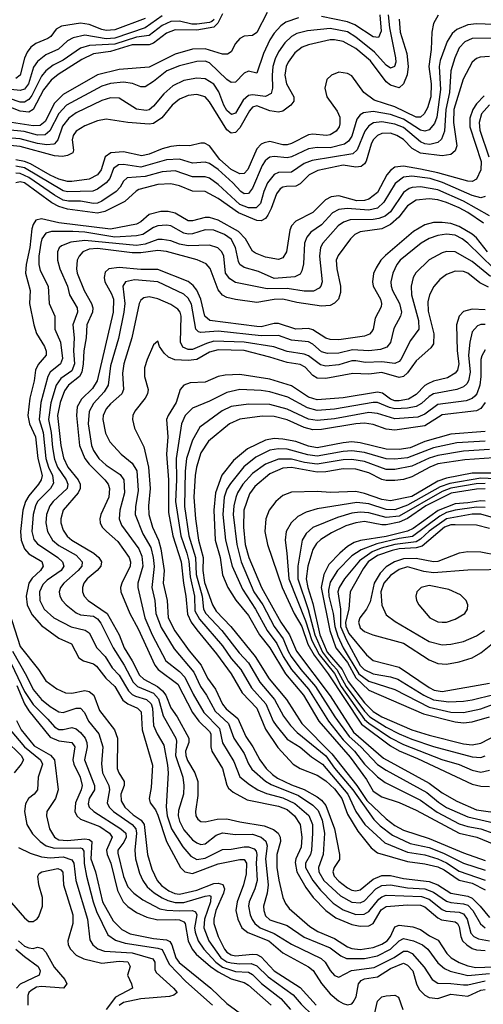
# Model space of a CAD drawing. Header units: inches. Extents: x 884549 to 1028252, y 526810 to 653624.
# Tile 833 of 1056: x 975688 to 977841, y 623214 to 627788. Entities that reach past the tile are written whole.
import ezdxf

# ---------------------------------------------------------------- set-up
doc = ezdxf.new("R2010")
doc.units = ezdxf.units.IN
doc.header["$MEASUREMENT"] = 0
doc.layers.add('A9672', color=7, linetype='Continuous')

msp = doc.modelspace()

# ---------------------------------------------------------------- linework, layer by layer
at = {"layer": 'A9672', "color": 5}
for points, elevation in [([(976838.2, 627821.8), (976790, 627728.3), (976770, 627714.1), (976730, 627711.9), (976710, 627701), (976690, 627677.2), (976670, 627638.4), (976652.9, 627627.1), (976630, 627627.8), (976550, 627652.8), (976490, 627650.8), (976410, 627627), (976290, 627567.5), (976150, 627556.6), (976050, 627532), (975890, 627440.4), (975850, 627399.4), (975805.5, 627314.5), (975783.8, 627296.2), (975750, 627294.7), (975649.8, 627309.8)], 2720), ([(976350, 627806.3), (976270, 627750), (976130, 627701.4), (976090, 627699.1), (975990, 627716.1), (975936.3, 627703.7), (975910.3, 627689.7), (975868.6, 627651.4), (975810, 627623.9), (975770, 627593), (975752.8, 627567.2), (975729.5, 627490), (975710, 627465.2), (975690, 627458.8), (975545.3, 627474.7)], 2640), ([(976630, 627815), (976608.2, 627771.8), (976590, 627753), (976510, 627738.3), (976410, 627740.3), (976370, 627725.4), (976310, 627679.1), (976290, 627670.2), (976210, 627670.4), (976110, 627639.3), (976030.2, 627629.8), (975977, 627603), (975866.8, 627533.2), (975833.7, 627506.3), (975798.6, 627461.4), (975750, 627370), (975730, 627358.5), (975690, 627362.4), (975590, 627401.3)], 2680), ([(976590.8, 627789.2), (976580, 627780), (976570, 627774.5), (976510, 627766.5), (976487.5, 627767.5), (976430, 627781.4), (976390, 627779.9), (976350, 627760.9), (976290, 627714.2), (976230, 627705.9), (976130, 627673.9), (976011.9, 627668.1), (975970, 627655.8), (975890, 627599.3), (975843.9, 627576.1), (975809.3, 627550.7), (975790, 627524.8), (975743.8, 627436.2), (975730, 627416.9), (975710, 627404.4), (975690, 627405.1), (975590, 627438.3)], 2660), ([(977450.1, 627790), (977455.1, 627730), (977486.2, 627630), (977492.8, 627570), (977488.3, 627531.7), (977471.4, 627490), (977450, 627470.9), (977410, 627483.7), (977390, 627498.3), (977317, 627597), (977250, 627653.6), (977190, 627687), (977150, 627694.7), (977130, 627693.6), (977030, 627671.2), (977000.3, 627659.7), (976966.5, 627633.5), (976935.3, 627590), (976926.1, 627570), (976919.4, 627530), (976927.6, 627490), (976960.7, 627430), (976961.6, 627410), (976948.1, 627390), (976910, 627362.9), (976890, 627357.8), (976850, 627364.5), (976790, 627387.7), (976770, 627381.7), (976755.4, 627364.6), (976710, 627286), (976690, 627264.5), (976670, 627260.3), (976650, 627275.6), (976570, 627406.8), (976550, 627429.9), (976510, 627439.7), (976470, 627435.2), (976430, 627419.3), (976396.6, 627390), (976348.7, 627331.3), (976310, 627306.1), (976290, 627302.3), (976190.3, 627310.3), (976090, 627324.9), (976050, 627318.5), (975990, 627295.1), (975950.9, 627270), (975936.6, 627250), (975932.1, 627230), (975938.6, 627181.4), (975935, 627170), (975910, 627156.7), (975887, 627153), (975850, 627156), (975690, 627198.2), (975613.2, 627206.8)], 2780), ([(977400.1, 627810), (977405.3, 627750), (977433.6, 627610), (977434.7, 627590), (977429.1, 627570), (977410, 627562.8), (977390, 627576.1), (977336.5, 627636.5), (977250, 627706.4), (977210, 627731), (977130, 627746.7), (977024.3, 627735.7), (976976, 627724), (976950, 627710.3), (976919.6, 627680.4), (976890, 627638.9), (976874.1, 627605.9), (976864.5, 627570), (976860.3, 627530), (976862.1, 627470), (976855.8, 627444.2), (976830, 627431.6), (976770, 627439.2), (976750, 627435), (976726.3, 627413.7), (976690, 627354.1), (976672.3, 627347.7), (976650, 627365.6), (976635.5, 627390), (976613, 627453), (976590, 627488.6), (976550, 627513.6), (976510, 627516.8), (976450, 627505), (976399.2, 627480.8), (976357.3, 627442.7), (976310, 627385.3), (976290, 627369.1), (976274.8, 627365.2), (976230, 627372.1), (976150, 627423.1), (976110, 627425.5), (976070, 627412.8), (975950, 627355), (975915.8, 627330), (975886.8, 627293.2), (975865.4, 627230), (975849.2, 627210.8), (975846.3, 627210), (975813.4, 627206.6), (975770, 627212.4), (975690, 627234.2), (975630, 627239.5)], 2760), ([(976982.9, 627797.1), (976924, 627776), (976900.9, 627759.1), (976870, 627725.4), (976850, 627694.5), (976820.5, 627630), (976790, 627539.7), (976750, 627549), (976730, 627539.2), (976690, 627497), (976670, 627495.6), (976650, 627510.3), (976570, 627587.3), (976550, 627594.6), (976510, 627593.9), (976430, 627573.5), (976370.8, 627550), (976310, 627500.1), (976270, 627476), (976250, 627476.2), (976211.7, 627491.7), (976170, 627497.7), (976110, 627491.4), (976070, 627478.4), (975905.9, 627390), (975870, 627352.2), (975828.2, 627271.8), (975806.7, 627253.3), (975770, 627251.5), (975708.4, 627268.4), (975630, 627276.6)], 2740), ([(977632.1, 627808), (977610.7, 627770), (977602.5, 627730), (977599.8, 627650), (977588.9, 627570), (977599.5, 627490), (977596.9, 627430), (977581.5, 627378.5), (977566.6, 627350), (977550, 627334.9), (977530, 627335.7), (977430, 627382.9), (977334.4, 627414.4), (977287.2, 627450), (977230, 627526.6), (977210, 627538.4), (977170, 627543.4), (977136.2, 627530), (977115.3, 627510), (977105.1, 627470), (977115.1, 627430), (977162.9, 627362.9), (977175.1, 627335.1), (977175.5, 627304.5), (977171.5, 627290), (977157.2, 627270), (977130, 627252.5), (977113.4, 627250), (977050, 627255.8), (977030, 627253.1), (976950, 627212.1), (976930, 627206), (976910, 627206.3), (976850, 627222), (976823.6, 627216.4), (976810, 627209), (976790, 627188.2), (976748, 627092), (976730, 627072.7), (976710, 627071.5), (976670, 627091.8), (976617.7, 627137.7), (976570, 627201.6), (976546.1, 627213.9), (976530, 627214.5), (976477.6, 627202.4), (976430, 627203.4), (976390, 627198.5), (976350, 627187.3), (976290, 627162.5), (976255.2, 627155.2), (976170, 627174.3), (976110.6, 627169.4), (976084.3, 627150), (976066.5, 627090), (976050, 627067), (976010, 627046.7), (975930, 627036.8), (975910, 627035.5), (975870, 627046.5), (975830, 627064.8), (975738.2, 627118.2), (975710, 627129.2), (975670, 627137)], 2820), ([(976270, 627793.5), (976130, 627740.3), (976090, 627738.2), (976070, 627741.8), (976010, 627764.8), (975970, 627771.4), (975882.6, 627757.4), (975857, 627743), (975832.1, 627710), (975819.2, 627700.8), (975762.7, 627677.3), (975739.2, 627660.8), (975722.5, 627637.5), (975710.3, 627609.7), (975690.1, 627530), (975670, 627514.5)], 2620), ([(977360.2, 627810), (977366.2, 627733.8), (977354.3, 627705.7), (977330, 627707.5), (977244.3, 627764.3), (977210, 627778.3), (977090, 627802.6)], 2740), ([(977890, 627765.8), (977810, 627768.4), (977770, 627763.5), (977717.8, 627742.2), (977696, 627724), (977673.3, 627686.7), (977641.5, 627598.5), (977635.7, 627570), (977643, 627463), (977625, 627335), (977614.5, 627305.5), (977590, 627275.4), (977570, 627270.6), (977550, 627274.6), (977470, 627325.6), (977410, 627348.1), (977330, 627360.6), (977284.9, 627355.1), (977270, 627346), (977254.6, 627325.4), (977230, 627247.3), (977215.8, 627224.2), (977197, 627210), (977130, 627192.5), (977070, 627194.4), (977030, 627188.4), (976950, 627151.2), (976930, 627146.1), (976870, 627152), (976850, 627148.7), (976838.4, 627141.6), (976827.5, 627132.5), (976814.6, 627110), (976770, 627005.4), (976750, 626981), (976730, 626979.3), (976714.9, 626990), (976678.2, 627030), (976610, 627092.2), (976570, 627120.4), (976550, 627126), (976490, 627121.8), (976430, 627140.4), (976370, 627137.1), (976250, 627103.3), (976170, 627115.2), (976146.9, 627113.1), (976124.1, 627095.9), (976106.2, 627050), (976090.1, 627030), (976050, 627001), (976028.2, 626991.8), (975910, 626987.7), (975890, 626992.5), (975710, 627099.4), (975670, 627108.1)], 2840), ([(977910, 627701.4), (977790, 627700.1), (977755.5, 627684.5), (977730, 627656.7), (977708.7, 627610), (977689.8, 627550.2), (977684.3, 627450), (977667, 627370), (977661.8, 627270), (977647.6, 627232.4), (977630, 627216.9), (977592.3, 627207.7), (977570, 627211.5), (977550, 627221.1), (977470, 627286.7), (977430, 627302.6), (977370, 627312.8), (977332.1, 627307.9), (977310, 627294.5), (977290.4, 627270), (977256.2, 627183.7), (977234.8, 627165.2), (977046.7, 627133.3), (977010, 627120.1), (976950, 627079.7), (976890, 627078), (976870, 627069), (976839.4, 627030), (976822.4, 626990), (976806.4, 626933.6), (976786.5, 626913.5), (976750, 626913.7), (976710, 626929.1), (976610, 627022.4), (976570, 627052.1), (976550, 627057.9), (976490, 627057.6), (976410, 627085), (976350, 627080.3), (976270, 627058.7), (976187.6, 627052.4), (976170, 627038.4), (976155.4, 627010), (976136.6, 626990), (976070, 626945.1), (976050, 626935.8), (976030, 626933.3), (975970, 626945.5), (975915.2, 626944.8), (975890, 626950), (975850, 626972.1), (975730, 627055.2), (975690, 627073.9), (975670, 627074.6)], 2860), ([(977870, 627617.1), (977826.5, 627613.5), (977810, 627607.5), (977790, 627589.8), (977748.2, 627511.9), (977705.1, 627370), (977703.6, 627310), (977717.7, 627202.3), (977710, 627178.1), (977690, 627161.1), (977650, 627154.9), (977550, 627167.5), (977511.5, 627190), (977470, 627231.3), (977439.9, 627250), (977410, 627260.6), (977370, 627258.7), (977350, 627249.4), (977330, 627229.9), (977319.9, 627210), (977297.5, 627130), (977290, 627117.7), (977274.2, 627105.8), (977250, 627102.6), (977190, 627111.4), (977073.3, 627086.7), (977032.2, 627067.8), (976990, 627025.5), (976970, 627014.5), (976926.8, 627013.2), (976910, 627009.9), (976898.2, 627001.8), (976880.6, 626979.4), (976856.4, 626910), (976839.9, 626880.1), (976830, 626865), (976810, 626853.1), (976790, 626854.8), (976703.6, 626890), (976610, 626956.5), (976550, 626989.9), (976490, 626991.9), (976430, 627015.5), (976390, 627024.9), (976330, 627022), (976241.3, 626998.7), (976228.2, 626991.8), (976176.1, 626943.9), (976083.6, 626896.4), (976050, 626889.3), (975910, 626907.3), (975870, 626919.8), (975837.7, 626937.7), (975710, 627029.2), (975690, 627033.9), (975670, 627030.4)], 2880), ([(977845.3, 627434.7), (977810, 627396.5), (977792.8, 627370), (977778.6, 627330), (977779.4, 627290), (977831, 627129), (977829.4, 627090), (977810, 627047.1), (977790, 627036.7), (977770, 627037.1), (977630, 627076.8), (977550, 627093.4), (977470, 627107.4), (977430, 627102), (977410, 627086.9), (977393.5, 627066.5), (977350, 626985.7), (977310, 626954.2), (977290, 626947.5), (977253.5, 626946.5), (977170, 626968.9), (977135.2, 626964.8), (977109, 626951), (977050, 626892.7), (976970, 626851.7), (976950.7, 626830), (976943.3, 626810), (976927.7, 626710), (976910, 626681.5), (976890, 626674.3), (976830, 626684.2), (976783.8, 626703.8), (976770, 626713.2), (976736.7, 626770), (976704.4, 626804.4), (976610, 626857.1), (976570, 626868.4), (976550, 626869.4), (976490, 626853), (976470, 626853.8), (976409.7, 626889.7), (976377.3, 626897.3), (976343.3, 626896.7), (976290, 626882.4), (976250, 626848.9), (976230, 626838.2), (976110, 626815.5), (975870, 626843.7), (975790, 626863.3), (975763.6, 626856.4), (975750, 626837.1), (975744.3, 626815.7), (975735, 626730), (975718.1, 626650), (975715.5, 626610), (975737.2, 626530), (975733.9, 626470), (975753.6, 626370), (975766.5, 626330), (975803.6, 626270), (975811.4, 626248.6), (975810.4, 626229.6), (975774.5, 626185.5), (975760.8, 626159.2), (975754.5, 626110), (975734.8, 626030), (975725.8, 625950), (975732.9, 625910), (975761.7, 625850), (975771.8, 625750), (975791.8, 625670), (975788, 625650), (975775.8, 625630), (975730, 625576.9), (975714.3, 625550), (975702.8, 625510), (975691, 625410), (975695, 625370), (975709.7, 625329.7), (975730, 625307.2), (975791.3, 625271.3), (975797.2, 625250), (975783.9, 625230), (975745.9, 625194.1), (975730.7, 625170), (975717.5, 625110), (975722.4, 625070), (975744.7, 625024.7), (975790, 624973.8), (975870, 624914.6), (975928.4, 624888.4), (975963, 624823.1), (975984.7, 624810), (976030, 624796), (976045, 624785), (976087.3, 624730), (976130, 624691.3), (976167.6, 624627.6), (976190, 624610.1), (976235.8, 624590), (976252.4, 624572.4), (976256.5, 624490), (976305.4, 624325.4), (976298.7, 624221.3), (976289.2, 624170), (976294.4, 624150), (976318.1, 624118.1), (976330, 624093.5), (976370, 623971.3), (976435.3, 623850), (976455.3, 623830), (976490, 623822.7), (976610, 623867.4), (976710, 623886.9), (976730, 623886.5), (976740.8, 623870), (976739.5, 623820.5), (976727.4, 623770), (976698.2, 623690), (976691.6, 623650), (976701, 623610), (976719.5, 623570), (976747.2, 623547.2), (976845.5, 623510), (976910, 623454.1), (977030, 623389.1), (977051, 623371), (977090, 623311.2), (977130, 623263.8), (977168.6, 623230), (977190, 623217.8), (977210, 623211.6), (977230, 623217.3), (977236.4, 623223.6), (977250.2, 623249.8), (977260.9, 623310), (977274.5, 623325.5), (977290, 623332.6), (977350, 623342.4), (977410, 623381.3), (977470, 623405), (977490, 623396.5), (977513.4, 623370), (977531, 623310), (977543.4, 623283.4), (977570, 623256.9), (977590, 623245.7), (977630, 623242), (977690, 623261.6), (977770, 623252.1), (977830, 623280.6), (977850, 623283.1)], 2920), ([(977870, 627392.6), (977833.4, 627350), (977822.1, 627310), (977825.3, 627274.7), (977867.4, 627150)], 2940), ([(977850, 626966.4), (977830, 626960.3), (977790, 626970.8), (977651.1, 627031.1), (977593.8, 627050), (977510, 627060.2), (977470, 627055.5), (977432.7, 627027.3), (977379.8, 626940.2), (977350, 626912.7), (977310, 626903.5), (977209.6, 626910.4), (977170, 626906.2), (977140.3, 626890), (977090, 626835.6), (977039.6, 626800.4), (977021.8, 626778.2), (977011.6, 626750), (977005.6, 626654.4), (976998.3, 626621.7), (976990, 626606.1), (976966.6, 626593.4), (976870, 626585.2), (976797.4, 626617.4), (976730, 626636), (976711.1, 626650), (976704.1, 626664.1), (976690.8, 626730), (976670, 626767.8), (976639, 626790), (976590, 626810.8), (976550, 626812.1), (976490, 626793.3), (976470, 626791.9), (976450, 626796.5), (976390, 626829.6), (976370, 626833.7), (976330, 626829.6), (976310, 626822.1), (976259.8, 626790), (976230, 626783.2), (976130, 626777.7), (975990, 626800.1), (975935.5, 626804.5), (975835.5, 626804.5), (975810, 626796.1), (975791.1, 626770), (975785.6, 626750), (975777.3, 626690), (975776.9, 626650), (975783.5, 626623.5), (975820.3, 626550), (975824.7, 626470), (975851.9, 626410), (975851.5, 626350), (975877.8, 626290), (975886.4, 626213.6), (975877.2, 626190), (975830, 626150), (975817.9, 626130), (975785.7, 626010), (975778.9, 625930), (975797.6, 625870), (975809.9, 625749.9), (975821.5, 625710), (975840, 625670), (975845.4, 625634.6), (975830.8, 625610), (975770.7, 625550), (975760.6, 625530), (975750.6, 625490), (975743.7, 625410), (975753.3, 625373.3), (975770, 625352.5), (975864.9, 625290), (975886.3, 625270), (975892.2, 625250), (975880.5, 625230), (975815.6, 625184.4), (975795.1, 625164.9), (975780.1, 625130), (975781.5, 625090), (975801.7, 625050), (975847.2, 625010), (975927.5, 624967.5), (975991.6, 624951.6), (976010, 624940.5), (976046.9, 624870), (976084.3, 624830), (976118, 624778), (976150, 624743), (976193.4, 624670), (976210, 624653.2), (976225.3, 624645.3), (976276.8, 624630), (976298.3, 624610), (976304.6, 624590), (976309.2, 624510), (976326.3, 624470), (976358.2, 624418.2), (976374.7, 624325.3), (976377.5, 624290), (976367.7, 624132.3), (976373.5, 624090), (976393.8, 624030), (976445.4, 623945.4), (976482.4, 623902.4), (976510, 623887.4), (976550, 623892.5), (976630, 623934.1), (976670, 623935.4), (976730, 623946.6), (976750, 623946.5), (976777.2, 623937.2), (976786.3, 623926.3), (976789.3, 623910), (976786.1, 623870), (976790.6, 623790), (976779.9, 623750), (976754.1, 623690), (976751.3, 623670), (976757.9, 623630), (976768, 623608), (976780.2, 623590), (976804.7, 623570), (976870, 623543.4), (976950, 623493), (977087.5, 623427.5), (977106.5, 623410), (977130, 623371.1), (977150, 623348.4), (977170, 623340.2), (977229.2, 623370.8), (977334.9, 623385.1), (977427.9, 623432), (977470, 623460.6), (977490, 623460.6), (977511.1, 623451.1), (977566.9, 623386.9), (977603.6, 623330), (977630, 623312.8), (977690, 623311.7), (977750, 623304.3), (977770, 623304.8), (977850, 623323.2)], 2940), ([(977870, 626876.9), (977750, 626944.3), (977630, 626996.8), (977550, 627011.2), (977511.1, 627008.9), (977496.4, 627003.6), (977470, 626984.9), (977410, 626895.1), (977385, 626875), (977356.2, 626863.8), (977330, 626860), (977222.4, 626857.6), (977192.6, 626847.4), (977167.7, 626830), (977096.1, 626750), (977085.4, 626730), (977079.9, 626690), (977092.3, 626570), (977086.7, 626550), (977078.8, 626541.2), (977052.8, 626527.2), (977010, 626526.1), (976930, 626539.4), (976838, 626538), (976690, 626566.5), (976663.4, 626583.4), (976644.2, 626610), (976636.1, 626690), (976626.7, 626710), (976607.7, 626727.7), (976570, 626740.9), (976470, 626737.1), (976430, 626745.5), (976390, 626760.2), (976350, 626767.1), (976330, 626766.1), (976270, 626745.8), (976230, 626738.8), (975990, 626762.7), (975925.8, 626754.2), (975882.8, 626737.2), (975872, 626728), (975863.2, 626710), (975863.5, 626670), (975875, 626630), (975910.5, 626550), (975918.6, 626510), (975955, 626450), (975955.8, 626430), (975934.1, 626370), (975941, 626310), (975937.7, 626250), (975942, 626190), (975930, 626156.9), (975879.2, 626120.8), (975857.4, 626090), (975832.1, 626007.8), (975822, 625930), (975834.7, 625870), (975840, 625800), (975850, 625746), (975864.3, 625710), (975903.4, 625650), (975911.6, 625630), (975907.9, 625610), (975843.5, 625550), (975827.9, 625530), (975812.1, 625490), (975809.7, 625450), (975816.9, 625410), (975840.7, 625370), (975870, 625345.1), (975950, 625300.1), (975978.8, 625270), (975976.2, 625250), (975959.2, 625230), (975893, 625170), (975877.1, 625150), (975870.7, 625130), (975874.7, 625110), (975885, 625090), (975903.5, 625070), (975950, 625032.3), (975970, 625024.1), (976030, 625016.7), (976050, 625005.4), (976065, 624985), (976121.9, 624870), (976173.5, 624790), (976215.3, 624710), (976235.2, 624690), (976310, 624660.3), (976333.2, 624633.2), (976353.8, 624553.8), (976413.2, 624450), (976416.3, 624436.4), (976411.4, 624370), (976445.7, 624270), (976450.4, 624230), (976449.3, 624190), (976425.9, 624114.1), (976424.5, 624090), (976430, 624065), (976450, 624025.4), (976490, 623979), (976510, 623964.1), (976530, 623957.2), (976550, 623960.5), (976600, 624000), (976630, 624010.4), (976690, 624002.6), (976770, 624004.1), (976810.3, 623990.3), (976832, 623972), (976838.1, 623950), (976829.8, 623890), (976841.4, 623770), (976837.1, 623730), (976821.1, 623670), (976821.8, 623650), (976830, 623625.5), (976850, 623606.6), (976930, 623580.1), (977010, 623525.9), (977130, 623476.9), (977178.9, 623438.9), (977206.7, 623426.7), (977290, 623426.5), (977350, 623439.1), (977410, 623470.1), (977450, 623509.7), (977470, 623520.8), (977516.9, 623510), (977558.4, 623490), (977583.3, 623470), (977630, 623407.2), (977661, 623381), (977688, 623368), (977768.8, 623348.8), (977870, 623358.1)], 2960), ([(977842.8, 626842.8), (977770, 626892.1), (977730, 626914.5), (977670, 626938.4), (977630, 626950.4), (977590, 626956.3), (977530, 626949.9), (977490, 626922.9), (977449.2, 626870), (977410, 626836), (977370, 626816.8), (977270, 626801.7), (977245.3, 626790), (977224.7, 626770), (977167.7, 626692.3), (977158.4, 626670), (977161, 626630), (977178.4, 626550), (977178.7, 626521.3), (977168.3, 626490), (977150, 626470.5), (977130, 626460.7), (977090, 626457), (976974.6, 626474.6), (976910, 626489.7), (976870, 626488.5), (976790, 626474.6), (976690, 626487.4), (976650, 626497.3), (976630, 626507.7), (976610, 626533.1), (976572.1, 626632.1), (976554.3, 626654.3), (976512.9, 626672.9), (976370, 626710.9), (976330, 626716.2), (976250, 626704.7), (976210, 626704.3), (976050, 626725.7), (976010, 626722.2), (975981.5, 626710), (975964, 626690), (975955.6, 626670), (975951.5, 626630), (975955.1, 626610), (975986.9, 626530), (976020.8, 626470), (976027, 626450), (976025.9, 626430), (975999.9, 626370), (975997.1, 626310), (975985.4, 626250), (975982.7, 626190), (975975.8, 626150), (975965.3, 626130), (975915.4, 626090), (975896.5, 626063.5), (975875.2, 626010), (975863.4, 625950), (975879.3, 625810), (975891.9, 625751.9), (975912, 625710), (975959.4, 625650), (975968.9, 625630), (975969.5, 625610), (975959.4, 625590), (975890.5, 625510), (975878.8, 625470), (975879.7, 625450), (975890, 625417.1), (975908.5, 625388.5), (975930.6, 625370), (976031.6, 625310), (976055.8, 625290), (976067.4, 625270), (976064.4, 625250), (976047.9, 625230), (976000.8, 625190), (975985.9, 625170), (975979.1, 625150), (975979.3, 625130), (975987.9, 625110), (976006.1, 625090), (976094.7, 625030), (976149.5, 624930), (976173, 624870), (976210.2, 624810.2), (976243.7, 624743.7), (976263.9, 624723.9), (976327.9, 624690), (976351.6, 624670), (976366.2, 624650), (976390.7, 624590.7), (976419.6, 624550), (976473.9, 624450), (976473.7, 624430), (976458.5, 624390), (976458.9, 624370), (976467.4, 624347.4), (976501.4, 624290), (976515.1, 624250), (976515.7, 624184.3), (976504.9, 624110), (976506.8, 624090), (976514.9, 624074.9), (976530, 624063.5), (976550, 624061.5), (976605.8, 624074.2), (976650, 624076), (976710, 624061.2), (976823.3, 624043.3), (976866.2, 624026.2), (976888.8, 624010), (976897.3, 623990), (976899.1, 623970), (976882.6, 623910), (976881.9, 623850), (976891.1, 623791.1), (976910.7, 623710.7), (976922.1, 623682.1), (976939.9, 623659.9), (977036, 623576), (977073.3, 623553.3), (977150, 623519.8), (977210, 623480.6), (977230, 623472.9), (977270, 623468.5), (977330, 623478.7), (977370, 623494), (977394.4, 623510), (977410.2, 623530), (977430, 623573.5), (977450, 623581.9), (977514.8, 623574.8), (977550, 623561.6), (977592.1, 623532.1), (977631.7, 623511.7), (977671.5, 623450), (977692.3, 623430), (977728.8, 623408.8), (977770, 623392.4), (977805.9, 623385.9), (977930, 623390.2)], 2980), ([(977861.5, 626710), (977810, 626774.5), (977790, 626791.6), (977730, 626827.6), (977690, 626841), (977650, 626846.4), (977610, 626845.8), (977570, 626834.9), (977516.6, 626803.4), (977386.8, 626693.2), (977365.5, 626670), (977344.3, 626635.6), (977331.5, 626608.5), (977326.1, 626570), (977330.1, 626550), (977363.1, 626490), (977368.7, 626470), (977366.2, 626453.8), (977338.7, 626401.3), (977329.6, 626350.4), (977322.5, 626337.5), (977312.8, 626327.2), (977290, 626318.4), (977170, 626300.9), (977130, 626301.5), (977110, 626308.1), (977050, 626347.8), (977030, 626352.9), (976970, 626350.2), (976890, 626376.1), (976870, 626376.1), (976810, 626361.5), (976790, 626362), (976571, 626391), (976548.4, 626410), (976529.6, 626489.6), (976511.4, 626531.4), (976493.6, 626553.6), (976470, 626570.9), (976330, 626626.8), (976250, 626627.1), (976150, 626636.5), (976102, 626630), (976085.5, 626614.5), (976080.1, 626590), (976083.6, 626570), (976114.8, 626514.8), (976123.8, 626490), (976122.4, 626430), (976048.3, 626110), (976025.7, 626074.3), (975975.1, 626024.9), (975955.6, 625990), (975951.5, 625950), (975966.4, 625810), (975990, 625748.9), (976010, 625723.4), (976084, 625650), (976098.2, 625630), (976105.2, 625610), (976101.9, 625570), (976064.8, 625490), (976060.1, 625470), (976061.6, 625450), (976071.7, 625430), (976090.6, 625410), (976144.2, 625364.2), (976196.6, 625290), (976202.7, 625270), (976201.8, 625250), (976161.7, 625170), (976156.1, 625150), (976157.6, 625130), (976198.8, 625030), (976237.7, 624957.7), (976316.2, 624790), (976331.7, 624770), (976422, 624702), (976490.3, 624570), (976520.7, 624530), (976570, 624481), (976575.7, 624470), (976575.1, 624410), (976580.8, 624390), (976629.4, 624310), (976650, 624232.2), (976658.2, 624218.2), (976679.4, 624199.4), (976744.1, 624164.1), (976890, 624134.5), (976930, 624118.6), (976964.9, 624090), (976990.1, 624050), (976998.9, 623990), (976995.8, 623944.2), (976970, 623890.5), (976967, 623873), (976976, 623830), (977016.6, 623756.6), (977050.9, 623710.9), (977109.3, 623650), (977156.5, 623616.5), (977230, 623585.3), (977270, 623578.1), (977310, 623579.5), (977330.5, 623589.5), (977367.4, 623652.6), (977390, 623668.7), (977490, 623676.5), (977550, 623674.3), (977570, 623667), (977630, 623616), (977647, 623607), (977710, 623597.5), (977721.5, 623590), (977730, 623574), (977736.6, 623530), (977745.4, 623510), (977764.2, 623490), (977790, 623474.1), (977810, 623467.7), (977850, 623464)], 3020), ([(977890, 626631.7), (977769.9, 626750), (977743.9, 626770), (977710, 626787.2), (977670, 626791.5), (977630, 626785.8), (977590, 626771.8), (977552.1, 626750), (977454.9, 626670), (977440.1, 626650), (977421.2, 626610), (977411.9, 626570), (977413.1, 626550), (977419.1, 626530), (977451.5, 626470), (977461.5, 626430), (977457.5, 626410), (977425.9, 626354.1), (977410, 626287.9), (977394, 626266), (977364.5, 626255.5), (977310, 626249.1), (977233.8, 626253.8), (977170, 626238.7), (977117.2, 626237.2), (977090, 626245.6), (977050, 626281), (977030, 626292.2), (976950, 626298.6), (976890, 626320.2), (976810, 626319), (976610, 626340.7), (976530, 626334.2), (976518.3, 626338.3), (976506.3, 626350), (976486, 626466), (976470, 626494.2), (976450, 626512.7), (976330, 626570.2), (976221.3, 626578.7), (976179, 626570), (976167.2, 626550), (976175.7, 626470), (976171.5, 626428.5), (976147.5, 626307.5), (976110, 626179.2), (976098.6, 626090), (976080.4, 626059.6), (976030, 626005), (976010, 625968), (976006.7, 625910), (976021.3, 625810), (976030, 625786.4), (976055.9, 625750), (976090, 625719.1), (976155, 625675), (976171.7, 625650), (976175.4, 625590), (976152.7, 625510), (976150.1, 625470), (976160.4, 625440.4), (976240.9, 625330), (976256, 625296), (976259.2, 625250), (976237, 625170), (976237.1, 625150), (976269.8, 625010), (976303.9, 624930), (976367.4, 624810), (976430, 624760.2), (976454.6, 624734.6), (976494.2, 624654.2), (976543.6, 624570), (976615.3, 624495.3), (976630, 624428.7), (976682.4, 624342.4), (976711.2, 624271.1), (976755, 624235), (976793.9, 624210), (976833.9, 624193.9), (976910, 624173.4), (976966.4, 624146.4), (977031.1, 624091.1), (977047.6, 624050), (977048.7, 624010), (977043, 623930), (977038.5, 623910), (977014.8, 623870), (977015.5, 623850), (977049.9, 623789.9), (977085, 623745), (977144.7, 623684.7), (977190, 623653.8), (977250, 623632.1), (977287.5, 623632.5), (977310, 623645), (977356.5, 623703.5), (977370, 623714.1), (977390, 623720.6), (977554.5, 623714.5), (977590, 623702.3), (977650, 623654.3), (977666.8, 623646.8), (977730, 623642.2), (977750, 623634.6), (977766.8, 623610), (977784.2, 623544.2), (977796.8, 623530), (977818.5, 623518.5), (977870, 623509.4)], 3040), ([(977874.3, 626594.3), (977790, 626665.3), (977710, 626709.5), (977670, 626710.8), (977650, 626705.4), (977590, 626671.7), (977527.4, 626612.6), (977516.2, 626590), (977506.9, 626550), (977508, 626510), (977540.9, 626390), (977542.4, 626350), (977502.9, 626297.1), (977458.3, 626210), (977450, 626200.2), (977430, 626191.5), (977370, 626198.9), (977294.7, 626194.7), (977250, 626203.6), (977230, 626203.1), (977170, 626184.2), (977110, 626178.2), (977084.4, 626184.4), (977030, 626225.8), (977010, 626234.5), (976930, 626247.1), (976868.2, 626268.2), (976730, 626290), (976590, 626293.8), (976555.6, 626284.4), (976490, 626255.7), (976470, 626255.2), (976445.9, 626265.9), (976435.2, 626290), (976438.7, 626410), (976432.7, 626430), (976422.8, 626442.8), (976390, 626465), (976330, 626490.8), (976290, 626500.9), (976263.8, 626496.2), (976250, 626485.6), (976242.6, 626470), (976208.3, 626310), (976171.9, 626190), (976165.4, 626145.4), (976170.1, 626069.9), (976162.5, 626050), (976110, 626004.2), (976090, 625980.2), (976075.2, 625950), (976073.6, 625930), (976087, 625867), (976106.5, 625826.5), (976159, 625770), (976210, 625728.5), (976232.3, 625692.3), (976238.7, 625601.3), (976225.1, 625525.1), (976224.9, 625490), (976260.2, 625400.2), (976296.4, 625336.4), (976308.4, 625290), (976311.8, 625248.2), (976301.1, 625150), (976315.8, 625090), (976321, 625030), (976345, 624965), (976406, 624866), (976496.9, 624756.9), (976528.5, 624690), (976556, 624650), (976595.6, 624575.6), (976658, 624518), (976682.6, 624450), (976730, 624379.1), (976750.7, 624330.7), (976766.3, 624306.3), (976830.2, 624250.2), (976855.7, 624235.7), (976983.7, 624183.7), (977050, 624139.6), (977073.9, 624113.9), (977093.1, 624070), (977104.2, 624010), (977097.9, 623910), (977076.2, 623850), (977077.9, 623830), (977100.5, 623790), (977177.6, 623717.6), (977230, 623688.5), (977270, 623685.6), (977290, 623695), (977342.4, 623750), (977370, 623766.3), (977410, 623769.3), (977490, 623755.8), (977570, 623751), (977610, 623735.4), (977670, 623693.6), (977690, 623687.2), (977750, 623681.6), (977770, 623674.6), (977793.5, 623650), (977828.3, 623588.3), (977849.5, 623569.5)], 3060), ([(977864.8, 626544.8), (977825.8, 626565.8), (977770, 626609.9), (977750, 626617.4), (977710, 626619.7), (977670, 626604.9), (977639, 626581), (977611.7, 626548.3), (977592, 626510), (977583.1, 626476.9), (977585.5, 626434.5), (977611.7, 626328.3), (977610, 626282), (977596.9, 626263.1), (977530, 626203.4), (977490, 626148.2), (977470, 626129.9), (977450, 626126.4), (977370, 626148.5), (977310, 626142), (977235.2, 626144.8), (977110, 626121.5), (977070, 626122.4), (977050, 626134.5), (977013.3, 626173.3), (976990, 626185.4), (976930, 626195.3), (976850, 626220.9), (976730, 626250.8), (976610, 626254.2), (976570, 626242.9), (976510, 626210), (976470, 626204.6), (976408.1, 626208.1), (976379.8, 626219.8), (976358.4, 626238.4), (976337.7, 626270), (976330, 626294), (976310, 626277.2), (976279.4, 626210), (976267.5, 626170), (976268.3, 626130), (976285, 626070), (976282.1, 626050), (976271.4, 626030), (976222.2, 625970), (976213.1, 625950), (976211.5, 625930), (976220.8, 625890), (976263.8, 625803.8), (976285.5, 625710), (976294, 625610), (976287, 625530), (976288.4, 625490), (976304.3, 625430), (976332.4, 625370), (976343.9, 625330), (976359.3, 625230), (976354.2, 625170), (976373.1, 625090), (976377.6, 625010), (976408.9, 624948.9), (976475.7, 624855.7), (976530.9, 624790), (976560.6, 624730), (976597.9, 624677.9), (976630, 624608.3), (976647.1, 624587.1), (976701.7, 624541.7), (976737.9, 624457.9), (976771.2, 624410), (976802.7, 624350), (976833, 624310), (976861.5, 624281.5), (976885.2, 624265.2), (976950, 624233.4), (977010, 624212.6), (977070, 624177.8), (977090, 624162.9), (977110, 624138.5), (977150.8, 624030), (977174.1, 623910), (977172.8, 623887.2), (977148.4, 623850), (977142.6, 623830), (977149.3, 623810), (977170, 623787), (977210, 623754.7), (977230, 623745.2), (977250, 623742.2), (977270, 623746.6), (977330, 623796), (977370, 623812.4), (977410, 623812.7), (977470, 623799.5), (977590, 623784.8), (977629.4, 623769.4), (977690, 623731.1), (977770, 623716.2), (977790, 623707.2), (977827.3, 623670), (977870, 623617.7)], 3080), ([(977850, 626439.7), (977790, 626443.7), (977750, 626432.5), (977729.6, 626410), (977717.2, 626370), (977720.2, 626250), (977727.4, 626190), (977720.8, 626159.2), (977710, 626145.3), (977675.3, 626124.7), (977610, 626108.1), (977583.1, 626096.9), (977570, 626088.6), (977530, 626046.2), (977494.6, 626025.4), (977450, 626017), (977430, 626017.9), (977410, 626025.9), (977372.7, 626052.7), (977350, 626057.8), (977190, 626031.1), (977070, 626021.7), (977030, 626033.9), (976950, 626087.1), (976850, 626118.4), (976710, 626139.2), (976643, 626137), (976610, 626130.4), (976550, 626104.6), (976479.1, 626100.9), (976449.8, 626090.2), (976433.3, 626070), (976415.5, 626010), (976377.9, 625950), (976370.1, 625930), (976376.8, 625850), (976369.8, 625770), (976379, 625650), (976378.8, 625498.8), (976399.3, 625390), (976438.2, 625270), (976448.6, 625170), (976460.4, 625110), (976467.1, 625027.1), (976485, 624990), (976510, 624953.3), (976602.6, 624842.6), (976669.5, 624749.5), (976721.8, 624661.8), (976789.7, 624589.7), (976830, 624493.1), (976887.4, 624407.4), (976958.4, 624330), (976991.1, 624310), (977070, 624278.8), (977110, 624252.6), (977150, 624215.1), (977184.4, 624170), (977210, 624097.4), (977259.2, 624019.3), (977321.2, 623941.2), (977350, 623918.6), (977490, 623877.2), (977570, 623866.9), (977630, 623853.2), (977659, 623839), (977730, 623790.4), (977790, 623776.4), (977850, 623746.6)], 3120), ([(977850, 626371.6), (977830, 626371.7), (977813.7, 626366.3), (977790, 626338), (977778.6, 626290), (977773.3, 626230), (977781, 626150), (977773.3, 626110), (977764.4, 626095.6), (977750, 626083), (977718, 626070), (977610, 626049.6), (977590, 626037.8), (977554.6, 626005.4), (977528.8, 625991.2), (977490, 625983.4), (977430, 625981), (977405.7, 625985.7), (977350, 626009.5), (977330, 626010.4), (977150, 625979), (977070, 625972.4), (977024.6, 625984.6), (976934.1, 626034.1), (976850, 626058.9), (976810, 626065.9), (976710, 626069.9), (976650, 626055.7), (976570, 626015.4), (976490, 625982.9), (976457, 625950), (976439.7, 625910), (976414.9, 625750), (976416.4, 625650), (976411.8, 625550), (976436, 625390), (976464.4, 625310), (976472.9, 625272.9), (976479.3, 625199.3), (976499.2, 625110), (976502.2, 625042.2), (976523.3, 625003.3), (976630, 624878.7), (976670, 624821.2), (976714.4, 624770), (976764.4, 624684.4), (976830.9, 624610), (976865.8, 624530), (976879.2, 624510), (976930, 624446.6), (976990, 624409.3), (977043.6, 624363.6), (977094.1, 624330), (977212.5, 624190), (977249.6, 624110), (977291.5, 624050), (977384.7, 623964.7), (977490, 623920.3), (977570, 623909), (977630, 623890), (977671, 623871), (977730, 623832.3), (977850, 623790.5)], 3140), ([(977850, 626253.7), (977834, 626226), (977829.8, 626210), (977830, 626130), (977825.2, 626090), (977810.9, 626050), (977801.5, 626038.5), (977790, 626027.9), (977762.4, 626017.6), (977630, 626000.4), (977570, 625954.8), (977537.8, 625942.3), (977430, 625933.4), (977350, 625959.1), (977310, 625962.5), (977150, 625934.2), (977070, 625925.7), (977030, 625932.6), (976930, 625978.6), (976850, 626000.2), (976750, 626001.6), (976669.5, 625990.5), (976628.8, 625971.2), (976524.9, 625895.1), (976490, 625835.4), (976463, 625750), (976456, 625690), (976453.5, 625526.5), (976473.9, 625390), (976504.6, 625290), (976507.9, 625210), (976536.1, 625110), (976542, 625050), (976552.5, 625030), (976626.8, 624950), (976707.3, 624847.3), (976750, 624800.4), (976803.6, 624710), (976871.8, 624630), (976913, 624553), (976945.8, 624510), (976977, 624477), (977110, 624368.4), (977150.8, 624310.8), (977235.9, 624210), (977332.2, 624072.2), (977362.9, 624042.9), (977419.8, 623999.8), (977501.9, 623961.9), (977590, 623942.4), (977656.6, 623916.6), (977750, 623869.4), (977850, 623837.7)], 3160), ([(977850, 626010), (977830, 625981.6), (977810, 625970.6), (977650, 625952.3), (977570, 625901.7), (977430, 625880.4), (977390, 625885.8), (977330, 625907.3), (977290, 625913.2), (977250, 625911), (977090, 625884.5), (977050, 625883.1), (977010, 625893.8), (976930, 625928.7), (976870, 625944), (976814.3, 625945.7), (976710, 625932), (976662.2, 625910), (976564.5, 625830), (976530, 625775.4), (976508.6, 625710), (976502.3, 625670), (976497.1, 625570), (976503.9, 625470), (976518.1, 625370), (976539.9, 625290), (976539.1, 625230), (976546.5, 625173.5), (976583.5, 625070), (976600.8, 625040.8), (976669.2, 624970), (976782.2, 624830), (976846.2, 624726.2), (976927.4, 624630), (976998.2, 624518.2), (977138.4, 624378.4), (977254, 624230), (977300.4, 624160.4), (977390, 624075.2), (977430, 624045.2), (977470, 624024), (977590, 623985.1), (977750, 623918.4), (977850, 623883.1)], 3180), ([(977850, 625875), (977690, 625862.2), (977570, 625827.9), (977500.9, 625799.1), (977450, 625791.7), (977390, 625793.3), (977270, 625821.6), (977230, 625826.7), (977190, 625823), (977070, 625799), (977030, 625806.3), (976970, 625828.3), (976910, 625839.8), (976870, 625842.6), (976830, 625834.9), (976745.4, 625794.6), (976680.4, 625739.6), (976627.4, 625672.6), (976597.5, 625590), (976589.5, 625510), (976596.1, 625370), (976619.1, 625290), (976629.8, 625209.8), (976654.8, 625150), (976691.6, 625091.6), (976750, 625020.5), (976802.5, 624930), (976850.5, 624870), (976922.6, 624750), (977006.1, 624650), (977077.4, 624530), (977222.5, 624362.5), (977298.2, 624258.2), (977330, 624204.9), (977370, 624177.7), (977450, 624151.8), (977530, 624116.2), (977730, 624009.5), (977810.9, 623990.9), (977890, 623958.4)], 3220), ([(977850, 625830.2), (977718.4, 625821.6), (977610, 625798.6), (977490, 625753.1), (977430, 625747), (977390, 625748.1), (977290, 625776.7), (977230, 625785.8), (977190, 625782.8), (977070, 625760.3), (977025.9, 625765.9), (976930, 625793.5), (976890, 625795.2), (976850, 625787.5), (976784.7, 625755.3), (976729.8, 625710.2), (976666.5, 625633.5), (976650, 625606.4), (976637.4, 625570), (976630.8, 625490), (976643.6, 625370), (976674.3, 625250), (976722.5, 625142.5), (976783.6, 625050), (976837.2, 624950), (976882.3, 624890), (976911.1, 624830), (976950.5, 624770), (977030, 624678.4), (977122, 624530), (977190, 624443.4), (977243.5, 624390), (977290, 624329.1), (977350, 624271.4), (977385.4, 624245.4), (977550, 624162.9), (977626.6, 624106.6), (977730, 624051.9), (977770, 624039.6), (977830, 624030), (977890, 624007.5)], 3240), ([(977870, 625791.4), (977750, 625783.1), (977630, 625763.2), (977590, 625751.2), (977510, 625713.8), (977430, 625698.8), (977390, 625699), (977290, 625735.1), (977230, 625744.4), (977190, 625743.2), (977070, 625723.6), (977011.2, 625731.2), (976950, 625745.8), (976890, 625745.8), (976830, 625723.8), (976770, 625679.3), (976724.8, 625630), (976699.6, 625590), (976691.6, 625568.4), (976682.2, 625530), (976679.2, 625490), (976696.1, 625350), (976717.3, 625270), (976775.3, 625130), (976817.2, 625070), (976869.8, 624969.8), (976911.4, 624911.4), (976934.3, 624854.3), (976949.1, 624830), (976993.2, 624770), (977062.1, 624690), (977151.3, 624550), (977218.2, 624458.2), (977273.2, 624410), (977350, 624327.5), (977390, 624301.6), (977578.7, 624198.7), (977633.3, 624153.3), (977670, 624129.3), (977770, 624085.9), (977930, 624048.2)], 3260), ([(977890, 625752.5), (977756.3, 625743.7), (977630, 625724.6), (977593.5, 625710), (977510, 625664.6), (977470, 625652.3), (977430, 625647), (977390, 625647.5), (977370, 625652.5), (977310, 625682.2), (977250, 625700), (977190, 625700.9), (977110, 625688.2), (977070, 625686.6), (976950, 625707.7), (976910, 625704.2), (976850, 625678.1), (976779.9, 625620.1), (976755.3, 625584.7), (976729.1, 625510), (976727.3, 625430), (976735, 625350), (976752.5, 625290), (976811.2, 625150), (976901, 624990), (976941.9, 624930), (976974.3, 624854.3), (977130, 624647.8), (977238.4, 624478.4), (977377.5, 624357.5), (977590, 624241), (977650, 624196.4), (977717.8, 624157.8), (977810, 624117.1), (977930, 624101.1)], 3280), ([(977918.6, 625681.4), (977790, 625681), (977670, 625658.3), (977630, 625644.4), (977510, 625573.7), (977410, 625552.7), (977370, 625558.4), (977290, 625587.4), (977250, 625595.9), (977131.6, 625591.6), (977070, 625595.9), (976950, 625593.8), (976910, 625578.3), (976878.3, 625550), (976847.1, 625510), (976831.9, 625470), (976827.3, 625410), (976838.4, 625350), (976907.4, 625150), (976962.4, 625030), (976997.7, 624970), (977027, 624887), (977056, 624836), (977120.8, 624750), (977275.6, 624515.6), (977410, 624414.6), (977450, 624391.2), (977536.4, 624356.4), (977790, 624237.4), (977830, 624227.2), (977870, 624226.8)], 3320), ([(977933.3, 625653.3), (977830, 625658), (977685.9, 625634.1), (977641.4, 625618.6), (977490, 625532.4), (977430, 625511.8), (977390, 625513.3), (977310, 625538.6), (977254.3, 625545.7), (977070, 625515.5), (977019.1, 625500.9), (976979.1, 625480.9), (976948.7, 625451.3), (976925.1, 625410), (976920.6, 625370), (976929.4, 625309.4), (976937.3, 625190), (977016.1, 624996.1), (977044.3, 624904.3), (977079, 624839), (977150.2, 624750.2), (977181.5, 624690), (977290, 624537.6), (977310, 624519.6), (977410, 624451.9), (977470, 624420.5), (977648.8, 624351.2), (977730, 624328.3), (977790, 624301.4), (977830, 624292.8), (977870, 624301.8)], 3340), ([(977850, 625634.2), (977807.6, 625632.4), (977690, 625611.3), (977650, 625596.2), (977450, 625481.4), (977390, 625475.8), (977310, 625497.5), (977270, 625500.7), (977230, 625495.6), (977164.7, 625475.3), (977050, 625429), (977018.4, 625401.6), (977000.4, 625370), (976980.2, 625250), (976980.1, 625190), (977027.7, 625047.7), (977058.1, 624930), (977093.7, 624850), (977126.6, 624806.6), (977161.4, 624770), (977204.4, 624690), (977290, 624575.7), (977314.7, 624550), (977390, 624501.6), (977449.9, 624470.1), (977510, 624445.8), (977610, 624411.7), (977790, 624363.8), (977830, 624361.4), (977850, 624368.6)], 3360), ([(977850, 625608.9), (977810, 625607.5), (977691.7, 625588.2), (977574.8, 625530), (977490, 625471.4), (977450, 625453.5), (977390, 625440.9), (977370, 625440.9), (977290, 625456.3), (977250, 625451.1), (977203.2, 625436.8), (977135.9, 625404.1), (977086.8, 625373.2), (977066, 625354), (977050, 625326.5), (977025.6, 625250), (977019, 625190), (977025.9, 625150), (977050, 625076.4), (977082.4, 624930), (977115.4, 624850), (977185.8, 624770), (977213.1, 624713.1), (977290, 624614), (977330, 624575), (977370, 624550), (977510, 624490), (977590, 624465.1), (977750, 624424.6), (977790, 624419.9), (977830, 624427.5), (977910, 624469.8)], 3380), ([(977850, 625552), (977830, 625553.6), (977770, 625543.4), (977710, 625539.5), (977631.9, 625508.1), (977515.5, 625424.5), (977490, 625412.1), (977390, 625387.1), (977271.1, 625368.9), (977241.2, 625358.8), (977210, 625340.2), (977174.4, 625310), (977123.5, 625256.5), (977100.4, 625210), (977087.9, 625150), (977127.8, 624950), (977156.7, 624870), (977210, 624801.9), (977250, 624730.4), (977310, 624674.2), (977563.1, 624563.1), (977710, 624525.9), (977750, 624522), (977790, 624526), (977870, 624549.8)], 3420), ([(977850, 625522.1), (977810, 625523.8), (977710, 625509.5), (977670, 625498.3), (977638.7, 625481.3), (977512.3, 625387.7), (977450, 625378.4), (977346.7, 625353.3), (977274.5, 625325.5), (977230, 625297.4), (977163.8, 625230), (977130, 625174.6), (977122.2, 625137.8), (977124.5, 625110), (977144.4, 625030), (977151.9, 624970), (977165.1, 624925.1), (977189.7, 624870.3), (977263.2, 624750), (977310, 624715), (977430, 624676), (977590, 624595.1), (977690, 624571.6), (977750, 624569.3), (977830, 624586.3), (977963.6, 624636.4)], 3440), ([(977910, 625468.2), (977830, 625491.4), (977790, 625490.4), (977670, 625468.7), (977590, 625412.7), (977550, 625374.4), (977530, 625362.9), (977430, 625349.7), (977367, 625333), (977324.6, 625315.4), (977265.8, 625274.2), (977197, 625190), (977171.3, 625150), (977166.4, 625130), (977178.6, 625050), (977178.7, 624970), (977205.5, 624905.5), (977270, 624787.7), (977287.5, 624770), (977330, 624749.4), (977410, 624736.2), (977444.7, 624724.7), (977564.8, 624650), (977610, 624628.4), (977680.5, 624619.5), (977750, 624621.7), (977790, 624629.2), (977890, 624653.1)], 3460), ([(977870, 625424.4), (977810, 625439.2), (977710, 625442), (977690, 625440.7), (977661.9, 625430), (977557.2, 625342.8), (977530, 625334.8), (977450.1, 625329.9), (977417.8, 625322.2), (977350, 625299.2), (977307.2, 625270), (977282.9, 625237.1), (977222.7, 625130), (977216.3, 625050), (977201.5, 624990), (977203.5, 624970), (977217.3, 624937.3), (977298.3, 624838.3), (977330, 624811.9), (977450, 624779.9), (977590, 624685.7), (977613.9, 624673.9), (977650, 624668), (977870, 624706.7)], 3480), ([(978067.4, 625267.4), (977830, 625314.1), (977770, 625315.3), (977730, 625309.9), (977630, 625271.4), (977610.8, 625269.2), (977530, 625284.5), (977470, 625283.4), (977428.3, 625270), (977390, 625247), (977362.4, 625217.6), (977334.1, 625170), (977316.3, 625083.7), (977298.6, 625050), (977268.4, 625010), (977261, 624990), (977270, 624963.7), (977290, 624946.4), (977328.4, 624930), (977470, 624891.4), (977590, 624814.8), (977630, 624796.9), (977670, 624794.7), (977730, 624805.5), (977790, 624823.7), (977830, 624847.4), (977884.4, 624890)], 3520), ([(977970, 625233.3), (977770, 625231.3), (977610, 625219), (977564.4, 625224.4), (977490, 625247), (977450, 625233.9), (977410, 625206.8), (977379.9, 625170), (977365.6, 625130), (977370, 625068.7), (977390, 625023.2), (977431.9, 624991.9), (977590, 624900.1), (977650, 624883.6), (977690, 624886.8), (977750, 624898.8), (977810, 624926.6), (977847.2, 624950)], 3540), ([(975627.7, 625070), (975690, 624876.6), (975775.3, 624770), (975810, 624716.1), (975860.1, 624680.1), (975901.1, 624661.1), (975930, 624660.3), (975990, 624672.7), (976010, 624666.6), (976031.9, 624650), (976059.3, 624579.3), (976128.3, 624490), (976142.5, 624450), (976141.2, 624310), (976148.2, 624290), (976173, 624250), (976172.5, 624230), (976158.4, 624190), (976159, 624159), (976176.2, 624130), (976215.2, 624095.2), (976252.7, 624070), (976265.9, 624050), (976281.1, 623910), (976301.6, 623841.6), (976326.8, 623790), (976346.7, 623766.7), (976380.8, 623740.8), (976408.5, 623728.5), (976430, 623726.1), (976510, 623744.8), (976590, 623775.1), (976610, 623777.1), (976631, 623771), (976639, 623750), (976634.7, 623730), (976598.4, 623650), (976589.2, 623610), (976589.6, 623590), (976610.3, 623530), (976639.5, 623470), (976650, 623457), (976670, 623444.8), (976690, 623440.1), (976770, 623447.2), (976790, 623445), (976810, 623434.2), (976870.2, 623370.2), (976990, 623293), (977064.8, 623210)], 2880), ([(975655.1, 624855.1), (975720.3, 624740.3), (975750, 624676.3), (975790, 624630.9), (975830, 624598.1), (975870, 624572.8), (975890, 624569.6), (975950, 624589.6), (975970, 624589.5), (975989.7, 624569.7), (976008.1, 624530), (976054.9, 624470), (976073.5, 624410), (976068.1, 624331.9), (976073, 624290), (976101.4, 624230), (976104.5, 624210), (976093.5, 624150), (976103, 624130), (976124, 624110), (976210.4, 624050), (976227.4, 624030), (976230.2, 624009.8), (976222.1, 623930), (976226.4, 623890), (976244.3, 623824.3), (976260.4, 623790), (976280.8, 623760.8), (976312.5, 623732.5), (976349.2, 623709.2), (976376, 623696), (976410, 623687.2), (976450, 623688), (976550, 623717.1), (976570, 623719.6), (976576.1, 623716.1), (976574.9, 623690), (976546.6, 623610), (976543.6, 623570), (976566.9, 623510), (976621.9, 623430), (976650, 623411.9), (976670, 623406.3), (976710, 623402.1), (976763.8, 623403.8), (976790, 623393.4), (976842.1, 623342.1), (976958.5, 623258.5), (976995.4, 623215.4), (977103.3, 623110)], 2860), ([(975633.4, 624830), (975710, 624667.4), (975750, 624606.2), (975819.3, 624539.3), (975850, 624503.2), (975870, 624490.8), (975890, 624490.4), (975930, 624499.9), (975950, 624494.5), (975970, 624477.6), (975991.4, 624450), (975999.8, 624430), (976001.8, 624410), (975989.2, 624350), (976035.9, 624230), (976035.9, 624210), (976011.3, 624170), (976006.2, 624146.2), (976011.2, 624130), (976032.2, 624110), (976157.8, 624030), (976180.4, 624010), (976182.1, 623990), (976172.4, 623967.6), (976143.7, 623930), (976144.2, 623915.8), (976170, 623808.1), (976190, 623759.5), (976218.1, 623730), (976259.8, 623699.8), (976338.6, 623658.6), (976371.5, 623651.5), (976428.2, 623648.2), (976490, 623650.1), (976504.2, 623644.3), (976510, 623630), (976500.3, 623570), (976502.4, 623550), (976517, 623510), (976542.7, 623470), (976598.3, 623410), (976630, 623387.5), (976690, 623367.1), (976750, 623363.1), (976770, 623353.1), (976811.3, 623311.3), (976901.4, 623241.4), (976945.3, 623190)], 2840), ([(975675, 624695), (975709.7, 624609.7), (975730, 624577.4), (975830, 624455.3), (975870, 624438.2), (975930, 624430.8), (975943.3, 624410), (975934.5, 624350), (975939.1, 624330), (975969, 624270), (975977.9, 624230), (975974.1, 624210), (975946.5, 624150), (975944.6, 624110), (975953.7, 624090), (975970, 624073.8), (976060.5, 624040.5), (976104.4, 624010), (976117.5, 623990), (976091, 623930), (976093.5, 623910), (976111.4, 623870), (976142.5, 623742.5), (976169.2, 623690), (976190, 623669.4), (976230, 623641.1), (976279.2, 623619.2), (976330, 623606.3), (976410, 623607.9), (976430, 623606), (976450, 623597.9), (976455.8, 623590), (976470.7, 623510), (976488.8, 623470), (976507.1, 623447.1), (976573.9, 623390), (976610, 623365.3), (976670, 623333), (976730, 623315.2), (976750, 623304), (976855.7, 623210)], 2820), ([(975673.1, 624533.1), (975695.1, 624490), (975755.1, 624415.1), (975831.7, 624371.7), (975849.5, 624350), (975867.4, 624210), (975854, 624170), (975814.7, 624110), (975812.5, 624090), (975825.7, 624030), (975849.7, 623990), (975870, 623979.1), (975910, 623975), (975990, 623982.7), (976010, 623980.4), (976023.6, 623970), (976018.8, 623890), (976039.8, 623830), (976073.1, 623690), (976121.9, 623601.9), (976161.9, 623561.9), (976201.5, 623541.5), (976310, 623519.6), (976370, 623514.2), (976385.4, 623505.4), (976394.7, 623490), (976413.1, 623430), (976428, 623408), (976575.4, 623290), (976650, 623218.1), (976771, 623130)], 2780), ([(975643.3, 624490), (975710.5, 624410), (975784.8, 624350), (975793.7, 624330), (975773.9, 624270), (975770.1, 624209.9), (975755, 624190), (975729.4, 624170), (975714.3, 624145.7), (975710.1, 624110), (975721.6, 624050), (975746.8, 624006.8), (975782.8, 623970), (975811.3, 623950), (975850, 623939.5), (975970, 623941.3), (975977.6, 623937.6), (975985.6, 623925.6), (975988.1, 623868.1), (975998.1, 623810), (976028.9, 623690), (976045.4, 623645.4), (976097.7, 623537.7), (976133, 623513), (976178.3, 623498.3), (976330, 623475.8), (976349.2, 623469.2), (976381.5, 623401.5), (976459.9, 623319.9), (976582.9, 623210)], 2760), ([(975621.8, 624441.8), (975695.2, 624370), (975705.1, 624350), (975694.8, 624330), (975662, 624290)], 2740), ([(975682.9, 623942.9), (975737, 623917), (975790, 623899.2), (975830, 623895), (975890, 623899.2), (975930, 623885.5), (975939.5, 623870), (975949.1, 623790), (976002.8, 623610), (976014.3, 623514.3), (976027.6, 623490), (976051.6, 623471.6), (976081.9, 623461.9), (976210, 623453.8), (976305.9, 623425.9), (976315.6, 623410), (976316.3, 623376.3), (976321.4, 623361.4), (976402.7, 623290), (976419, 623270), (976403.6, 623256.4), (976384, 623250), (976250, 623240.2), (976170, 623222.5), (976150, 623208.9)], 2740), ([(975630, 623709.7), (975710, 623615.3), (975730, 623599.6), (975750, 623598.5), (975769.2, 623610.8), (975777.4, 623622.6), (975793.7, 623670), (975793.7, 623710), (975776.2, 623770), (975771.7, 623810), (975778.2, 623821.8), (975791.5, 623830), (975865.7, 623845.7), (975879.6, 623839.6), (975888.6, 623828.6), (975891, 623770), (975935.1, 623630), (975934, 623590), (975911.4, 623510), (975913.6, 623490), (975923.9, 623470), (975950, 623443.1), (975985.4, 623425.4), (976070, 623405.5), (976150, 623414.3), (976190, 623411.3), (976201.5, 623390), (976188.1, 623350), (976207.9, 623310), (976211.3, 623290), (976132.9, 623247.1), (976090.1, 623190)], 2720), ([(975682.7, 623510), (975710, 623485.2), (975730, 623476.5), (975750, 623474.2), (975770, 623479.5), (975793.6, 623473.6), (975810, 623456.4), (975847.3, 623387.3), (975897.7, 623330), (975907.4, 623310), (975891.3, 623288.7), (975790, 623297.8), (975766.5, 623293.5), (975740.7, 623279.3), (975731, 623270), (975725.2, 623254.8), (975726, 623210)], 2680), ([(975670.5, 623470.5), (975710, 623436.1), (975774.4, 623390), (975783.6, 623370), (975777.8, 623350), (975690, 623307.3), (975672.7, 623290)], 2660), ([(977320.1, 623099.9), (977350, 623229.4), (977370, 623249.2), (977390, 623253.9), (977430, 623256.5), (977447.9, 623247.9), (977468.3, 623190)], 2880)]:
    msp.add_lwpolyline(points, dxfattribs=dict(at, elevation=elevation))
at = {"layer": 'A9672', "color": 5, "elevation": 3560}
msp.add_lwpolyline([(977590, 625159.3), (977552, 625150), (977532.8, 625130), (977527.2, 625110), (977531.3, 625090), (977542.4, 625070), (977592.8, 625010), (977630, 624990.9), (977650, 624988.8), (977670, 624990.1), (977710, 625002.6), (977756, 625030), (977767.4, 625050), (977769.7, 625069.7), (977761.7, 625090), (977736.1, 625116.1), (977681.4, 625141.4)], close=True, dxfattribs=at)

doc.saveas('drawing.dxf')
